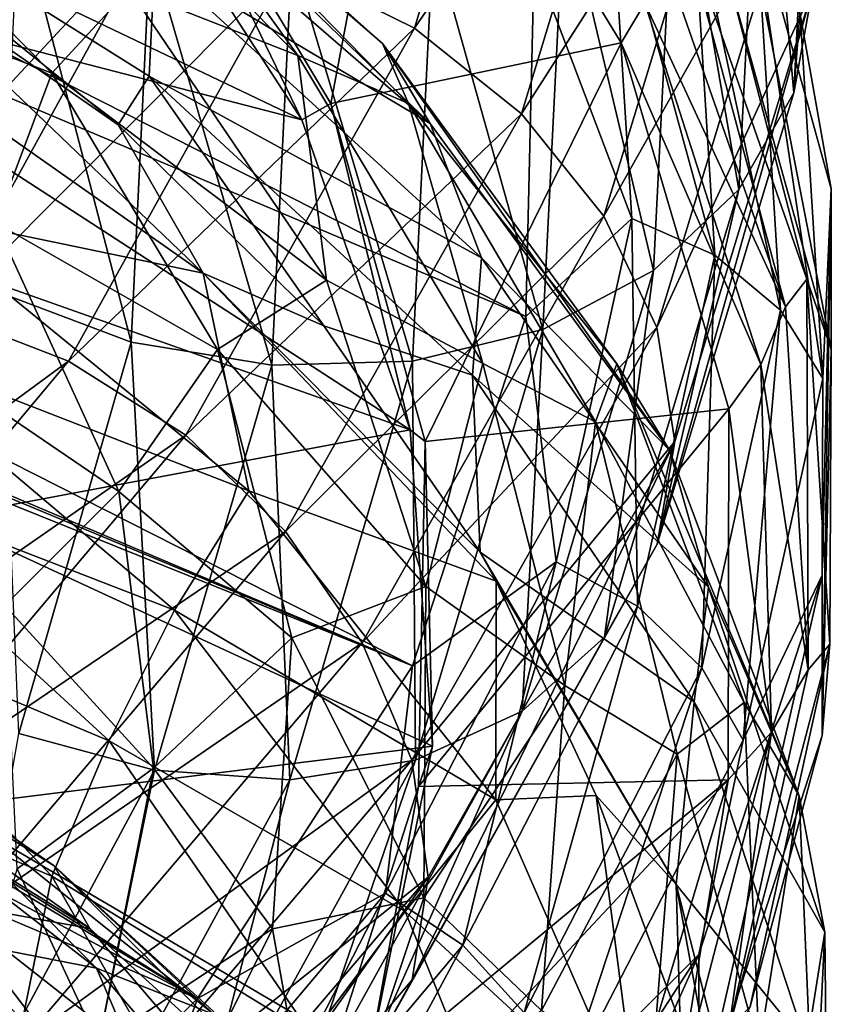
# Model space of a CAD drawing. Header units: metres. Extents: x -109 to 109, y -917 to 389.
# Tile 264 of 656: x 14.86 to 18.97, y -813.68 to -808.72. Entities that reach past the tile are written whole.
import ezdxf

# ---------------------------------------------------------------- set-up
doc = ezdxf.new("R2010")
doc.units = ezdxf.units.M
doc.layers.add('solid_24503124_XXX_01_SW0001', color=7, linetype='CONTINUOUS')
doc.layers.add('solid_24503124_XXX_01_SW0001_01', color=7, linetype='CONTINUOUS')

msp = doc.modelspace()

# ---------------------------------------------------------------- linework, layer by layer
at = {"layer": 'solid_24503124_XXX_01_SW0001'}
for points in [[(17.410814, -810.21405, -365.783295), (-7.17475, -799.794922, -351.442596), (-4.293556, -799.205078, -350.630737)], [(17.452667, -808.420959, -363.315247), (17.410814, -810.21405, -365.783295), (-4.293556, -799.205078, -350.630737)], [(16.839771, -811.975647, -368.207947), (-9.837861, -800.669922, -352.646942), (-7.17475, -799.794922, -351.442596)], [(17.410814, -810.21405, -365.783295), (16.839771, -811.975647, -368.207947), (-7.17475, -799.794922, -351.442596)]]:
    msp.add_3dface(points, dxfattribs=at)
at = {"layer": 'solid_24503124_XXX_01_SW0001_01'}
for points in [[(4.987236, -807.032349, -361.404053), (-9.837861, -800.669922, -352.646942), (16.839771, -811.975647, -368.207947)], [(18.974831, -806.271423, -30.794033), (18.760248, -809.087524, -28.712994), (18.877214, -806.790344, -31.144646)], [(18.974831, -806.271423, -30.794033), (18.854973, -808.567017, -28.344482), (18.760248, -809.087524, -28.712994)], [(16.215569, -808.448303, -25.137804), (16.849112, -808.761536, -25.107784), (17.489967, -806.638794, -27.316929)], [(17.489967, -806.638794, -27.316929), (16.849112, -808.761536, -25.107784), (18.049448, -807.013855, -27.474295)], [(18.877214, -806.790344, -31.144646), (18.760248, -809.087524, -28.712994), (18.599615, -807.29718, -31.459045)], [(16.849112, -808.761536, -25.107784), (17.388092, -809.193176, -25.188654), (18.049448, -807.013855, -27.474295)], [(18.049448, -807.013855, -27.474295), (17.388092, -809.193176, -25.188654), (18.480793, -807.483337, -27.712086)], [(6.31084, -807.733093, -362.36853), (4.987236, -807.032349, -361.404053), (16.839771, -811.975647, -368.207947)], [(15.452424, -807.508484, -356.955475), (16.427364, -809.141357, -359.202881), (16.818665, -807.074524, -356.358154)], [(16.427364, -809.141357, -359.202881), (17.890553, -808.835876, -358.782501), (16.818665, -807.074524, -356.358154)], [(18.01046, -808.635803, -358.571564), (16.818665, -807.074524, -356.358154), (17.890553, -808.835876, -358.782501)], [(16.281963, -809.223389, -358.488678), (15.308328, -807.718628, -356.417572), (11.950741, -807.152527, -355.638397)], [(16.281963, -809.223389, -358.488678), (11.950741, -807.152527, -355.638397), (13.180943, -808.419617, -357.382385)], [(18.599615, -807.29718, -31.459045), (18.484369, -809.575012, -29.074711), (18.167, -807.740784, -31.724178)], [(18.760248, -809.087524, -28.712994), (18.484369, -809.575012, -29.074711), (18.599615, -807.29718, -31.459045)], [(14.997994, -807.371704, -352.019135), (16.687777, -808.838135, -354.378784), (15.370909, -807.658264, -353.433868)], [(16.928638, -809.241455, -353.912262), (16.687777, -808.838135, -354.378784), (14.997994, -807.371704, -352.019135)], [(15.203382, -807.746399, -351.511902), (16.928638, -809.241455, -353.912262), (14.997994, -807.371704, -352.019135)], [(14.837755, -807.465942, -353.834167), (16.261751, -808.89856, -356.146362), (15.412503, -808.565369, -356.032837)], [(15.370909, -807.658264, -353.433868), (16.261751, -808.89856, -356.146362), (14.837755, -807.465942, -353.834167)], [(16.281963, -809.223389, -358.488678), (15.452424, -807.508484, -356.955475), (15.308328, -807.718628, -356.417572)], [(16.281963, -809.223389, -358.488678), (16.427364, -809.141357, -359.202881), (15.452424, -807.508484, -356.955475)], [(17.388092, -809.193176, -25.188654), (17.803633, -809.708984, -25.36997), (18.480793, -807.483337, -27.712086)], [(18.480793, -807.483337, -27.712086), (17.803633, -809.708984, -25.36997), (18.758337, -808.010742, -28.011515)], [(15.370909, -807.658264, -353.433868), (16.818657, -809.141052, -355.813812), (16.261751, -808.89856, -356.146362)], [(16.687777, -808.838135, -354.378784), (16.818657, -809.141052, -355.813812), (15.370909, -807.658264, -353.433868)], [(18.418766, -808.458313, -359.113403), (18.948767, -810.379883, -361.75827), (18.418766, -807.649292, -359.701202)], [(18.948767, -810.379883, -361.75827), (18.948767, -809.570862, -362.346069), (18.418766, -807.649292, -359.701202)], [(18.418766, -807.649292, -359.701202), (18.948767, -809.570862, -362.346069), (18.792305, -808.691589, -361.922089)], [(13.418818, -807.688354, -348.986664), (14.070305, -808.354248, -349.547974), (15.357114, -809.249512, -350.938507)], [(15.513652, -809.003479, -351.135651), (13.418818, -807.688354, -348.986664), (15.357114, -809.249512, -350.938507)], [(15.513652, -809.003479, -351.135651), (15.541839, -808.41394, -351.400696), (13.418818, -807.688354, -348.986664)], [(13.753698, -807.701111, -354.726379), (15.023304, -808.987915, -356.830963), (13.69084, -808.471802, -355.785919)], [(15.412503, -808.565369, -356.032837), (15.023304, -808.987915, -356.830963), (13.753698, -807.701111, -354.726379)], [(7.353855, -808.576294, -363.529114), (6.31084, -807.733093, -362.36853), (15.756907, -813.652222, -370.515472)], [(6.31084, -807.733093, -362.36853), (16.839771, -811.975647, -368.207947), (15.756907, -813.652222, -370.515472)], [(15.541839, -808.41394, -351.400696), (16.928638, -809.241455, -353.912262), (15.203382, -807.746399, -351.511902)], [(18.167, -807.740784, -31.724178), (18.054434, -809.983093, -29.408648), (17.60519, -808.087158, -31.918407)], [(18.484369, -809.575012, -29.074711), (18.054434, -809.983093, -29.408648), (18.167, -807.740784, -31.724178)], [(17.944553, -809.721497, -364.980408), (17.452667, -808.420959, -363.315247), (17.835667, -807.97876, -362.581787)], [(17.803633, -809.708984, -25.36997), (18.071007, -810.269409, -25.636179), (18.758337, -808.010742, -28.011515)], [(17.944553, -809.721497, -364.980408), (17.835667, -807.97876, -362.581787), (18.362644, -809.905396, -364.870544)], [(17.835667, -807.97876, -362.581787), (18.251223, -808.12207, -362.416077), (18.362644, -809.905396, -364.870544)], [(18.758337, -808.010742, -28.011515), (18.071007, -810.269409, -25.636179), (18.854973, -808.567017, -28.344482)], [(17.60519, -808.087158, -31.918407), (17.496105, -810.279785, -29.688906), (16.944225, -808.3078, -32.023777)], [(18.054434, -809.983093, -29.408648), (17.496105, -810.279785, -29.688906), (17.60519, -808.087158, -31.918407)], [(18.362644, -809.905396, -364.870544), (18.251223, -808.12207, -362.416077), (18.694313, -810.183228, -364.687561)], [(18.251223, -808.12207, -362.416077), (18.580879, -808.367676, -362.188751), (18.694313, -810.183228, -364.687561)], [(15.422072, -810.343262, -30.039072), (14.764434, -810.095459, -29.971104), (14.856487, -808.168518, -31.801529)], [(15.518227, -808.350037, -31.963158), (15.422072, -810.343262, -30.039072), (14.856487, -808.168518, -31.801529)], [(14.850333, -808.224426, -25.491182), (13.835293, -810.089417, -23.705639), (15.532827, -808.266663, -25.270002)], [(18.198486, -808.223511, -358.464752), (18.094332, -808.372742, -358.393982), (18.719223, -810.165771, -360.861847)], [(18.826975, -810.026855, -360.946808), (18.198486, -808.223511, -358.464752), (18.719223, -810.165771, -360.861847)], [(18.826975, -810.026855, -360.946808), (18.418766, -808.458313, -359.113403), (18.198486, -808.223511, -358.464752)], [(13.835293, -810.089417, -23.705639), (14.471138, -810.193726, -23.386993), (15.532827, -808.266663, -25.270002)], [(15.532827, -808.266663, -25.270002), (14.471138, -810.193726, -23.386993), (16.215569, -808.448303, -25.137804)], [(16.944225, -808.3078, -32.023777), (16.839235, -810.439148, -29.89282), (16.231356, -808.395935, -32.038021)], [(17.496105, -810.279785, -29.688906), (16.839235, -810.439148, -29.89282), (16.944225, -808.3078, -32.023777)], [(13.823927, -808.615051, -349.356628), (15.785242, -809.995728, -351.574524), (14.070305, -808.354248, -349.547974)], [(15.785242, -809.995728, -351.574524), (15.357114, -809.249512, -350.938507), (14.070305, -808.354248, -349.547974)], [(16.130783, -810.459045, -30.011314), (15.422072, -810.343262, -30.039072), (15.518227, -808.350037, -31.963158)], [(16.231356, -808.395935, -32.038021), (16.130783, -810.459045, -30.011314), (15.518227, -808.350037, -31.963158)], [(15.513652, -809.003479, -351.135651), (17.187538, -809.919434, -353.810669), (15.541839, -808.41394, -351.400696)], [(15.541839, -808.41394, -351.400696), (17.187538, -809.919434, -353.810669), (16.928638, -809.241455, -353.912262)], [(16.839235, -810.439148, -29.89282), (16.130783, -810.459045, -30.011314), (16.231356, -808.395935, -32.038021)], [(18.719223, -810.165771, -360.861847), (18.094332, -808.372742, -358.393982), (18.01046, -808.635803, -358.571564)], [(18.694313, -810.183228, -364.687561), (18.580879, -808.367676, -362.188751), (18.90703, -810.52771, -364.449341)], [(18.580879, -808.367676, -362.188751), (18.792305, -808.691589, -361.922089), (18.90703, -810.52771, -364.449341)], [(16.827444, -810.786377, -360.639984), (16.281963, -809.223389, -358.488678), (13.180943, -808.419617, -357.382385)], [(16.827444, -810.786377, -360.639984), (13.180943, -808.419617, -357.382385), (14.026535, -809.795471, -359.276123)], [(14.471138, -810.193726, -23.386993), (15.107213, -810.439087, -23.158854), (16.215569, -808.448303, -25.137804)], [(16.215569, -808.448303, -25.137804), (15.107213, -810.439087, -23.158854), (16.849112, -808.761536, -25.107784)], [(17.944553, -809.721497, -364.980408), (17.410814, -810.21405, -365.783295), (17.452667, -808.420959, -363.315247)], [(18.826975, -810.026855, -360.946808), (18.948767, -810.379883, -361.75827), (18.418766, -808.458313, -359.113403)], [(15.023304, -808.987915, -356.830963), (14.739157, -809.742371, -357.868469), (13.69084, -808.471802, -355.785919)], [(8.082757, -809.534729, -364.848297), (7.353855, -808.576294, -363.529114), (15.756907, -813.652222, -370.515472)], [(15.412503, -808.565369, -356.032837), (16.405832, -810.032227, -358.391418), (15.023304, -808.987915, -356.830963)], [(16.261751, -808.89856, -356.146362), (16.405832, -810.032227, -358.391418), (15.412503, -808.565369, -356.032837)], [(18.071007, -810.269409, -25.636179), (18.160988, -810.844849, -25.960144), (18.854973, -808.567017, -28.344482)], [(18.854973, -808.567017, -28.344482), (18.072847, -811.36145, -26.351782), (18.760248, -809.087524, -28.712994)], [(18.854973, -808.567017, -28.344482), (18.160988, -810.844849, -25.960144), (18.072847, -811.36145, -26.351782)], [(14.290076, -809.684753, -350.114319), (15.785242, -809.995728, -351.574524), (13.823927, -808.615051, -349.356628)], [(18.01046, -808.635803, -358.571564), (17.890553, -808.835876, -358.782501), (18.594189, -810.456726, -361.07785)], [(18.719223, -810.165771, -360.861847), (18.01046, -808.635803, -358.571564), (18.594189, -810.456726, -361.07785)], [(18.948767, -809.570862, -362.346069), (18.90703, -810.52771, -364.449341), (18.792305, -808.691589, -361.922089)], [(15.107213, -810.439087, -23.158854), (15.697453, -810.813232, -23.041567), (16.849112, -808.761536, -25.107784)], [(16.849112, -808.761536, -25.107784), (15.697453, -810.813232, -23.041567), (17.388092, -809.193176, -25.188654)], [(16.427364, -809.141357, -359.202881), (16.903276, -810.844788, -361.547485), (17.890553, -808.835876, -358.782501)], [(16.687777, -808.838135, -354.378784), (17.86948, -810.452637, -356.94223), (16.818657, -809.141052, -355.813812)], [(18.134575, -810.888245, -356.521423), (17.86948, -810.452637, -356.94223), (16.687777, -808.838135, -354.378784)], [(16.928638, -809.241455, -353.912262), (18.134575, -810.888245, -356.521423), (16.687777, -808.838135, -354.378784)], [(16.903276, -810.844788, -361.547485), (18.432974, -810.679199, -361.31958), (17.890553, -808.835876, -358.782501)], [(18.594189, -810.456726, -361.07785), (17.890553, -808.835876, -358.782501), (18.432974, -810.679199, -361.31958)], [(16.261751, -808.89856, -356.146362), (17.194279, -810.452271, -358.625214), (16.405832, -810.032227, -358.391418)], [(16.818657, -809.141052, -355.813812), (17.194279, -810.452271, -358.625214), (16.261751, -808.89856, -356.146362)], [(15.023304, -808.987915, -356.830963), (15.857139, -810.380554, -359.081238), (14.739157, -809.742371, -357.868469)], [(16.405832, -810.032227, -358.391418), (15.857139, -810.380554, -359.081238), (15.023304, -808.987915, -356.830963)], [(15.513652, -809.003479, -351.135651), (15.357114, -809.249512, -350.938507), (16.392204, -810.261536, -352.368866)], [(17.141232, -810.509766, -353.547791), (15.513652, -809.003479, -351.135651), (16.392204, -810.261536, -352.368866)], [(17.141232, -810.509766, -353.547791), (17.187538, -809.919434, -353.810669), (15.513652, -809.003479, -351.135651)], [(18.760248, -809.087524, -28.712994), (18.072847, -811.36145, -26.351782), (18.484369, -809.575012, -29.074711)], [(16.827444, -810.786377, -360.639984), (16.427364, -809.141357, -359.202881), (16.281963, -809.223389, -358.488678)], [(16.827444, -810.786377, -360.639984), (16.903276, -810.844788, -361.547485), (16.427364, -809.141357, -359.202881)], [(16.818657, -809.141052, -355.813812), (17.762114, -810.746216, -358.362152), (17.194279, -810.452271, -358.625214)], [(17.86948, -810.452637, -356.94223), (17.762114, -810.746216, -358.362152), (16.818657, -809.141052, -355.813812)], [(15.697453, -810.813232, -23.041567), (16.199594, -811.298828, -23.050316), (17.388092, -809.193176, -25.188654)], [(17.388092, -809.193176, -25.188654), (16.199594, -811.298828, -23.050316), (17.803633, -809.708984, -25.36997)], [(15.785242, -809.995728, -351.574524), (16.392204, -810.261536, -352.368866), (15.357114, -809.249512, -350.938507)], [(17.187538, -809.919434, -353.810669), (18.134575, -810.888245, -356.521423), (16.928638, -809.241455, -353.912262)], [(8.452194, -810.560974, -366.260803), (8.082757, -809.534729, -364.848297), (15.756907, -813.652222, -370.515472)], [(18.484369, -809.575012, -29.074711), (17.807077, -811.829712, -26.759731), (18.054434, -809.983093, -29.408648)], [(18.072847, -811.36145, -26.351782), (17.807077, -811.829712, -26.759731), (18.484369, -809.575012, -29.074711)], [(18.948767, -810.379883, -361.75827), (18.903019, -812.326416, -364.437408), (18.948767, -809.570862, -362.346069)], [(18.903019, -812.326416, -364.437408), (18.903019, -811.517395, -365.025208), (18.948767, -809.570862, -362.346069)], [(18.948767, -809.570862, -362.346069), (18.903019, -811.517395, -365.025208), (18.90703, -810.52771, -364.449341)], [(14.008877, -810.313171, -350.36795), (16.015179, -811.093872, -352.36084), (14.290076, -809.684753, -350.114319)], [(14.290076, -809.684753, -350.114319), (16.015179, -811.093872, -352.36084), (15.785242, -809.995728, -351.574524)], [(14.739157, -809.742371, -357.868469), (15.360413, -811.096802, -360.066376), (14.29414, -810.370239, -358.402252)], [(15.857139, -810.380554, -359.081238), (15.360413, -811.096802, -360.066376), (14.739157, -809.742371, -357.868469)], [(16.199594, -811.298828, -23.050316), (16.586731, -811.858826, -23.178452), (17.803633, -809.708984, -25.36997)], [(17.803633, -809.708984, -25.36997), (16.586731, -811.858826, -23.178452), (18.071007, -810.269409, -25.636179)], [(17.563957, -811.450928, -367.360779), (17.410814, -810.21405, -365.783295), (17.944553, -809.721497, -364.980408)], [(17.563957, -811.450928, -367.360779), (17.944553, -809.721497, -364.980408), (17.973183, -811.67511, -367.306396)], [(17.944553, -809.721497, -364.980408), (18.362644, -809.905396, -364.870544), (17.973183, -811.67511, -367.306396)], [(16.827444, -810.786377, -360.639984), (14.026535, -809.795471, -359.276123), (14.458678, -811.23053, -361.251312)], [(17.141232, -810.509766, -353.547791), (18.330141, -811.578003, -356.433746), (17.187538, -809.919434, -353.810669)], [(17.187538, -809.919434, -353.810669), (18.330141, -811.578003, -356.433746), (18.134575, -810.888245, -356.521423)], [(17.973183, -811.67511, -367.306396), (18.362644, -809.905396, -364.870544), (18.297817, -811.984924, -367.167389)], [(18.362644, -809.905396, -364.870544), (18.694313, -810.183228, -364.687561), (18.297817, -811.984924, -367.167389)], [(15.785242, -809.995728, -351.574524), (17.180559, -811.402832, -353.848328), (16.392204, -810.261536, -352.368866)], [(15.785242, -809.995728, -351.574524), (17.261526, -811.547974, -354.034851), (17.180559, -811.402832, -353.848328)], [(16.015179, -811.093872, -352.36084), (17.261526, -811.547974, -354.034851), (15.785242, -809.995728, -351.574524)], [(18.054434, -809.983093, -29.408648), (17.392895, -812.202637, -27.160835), (17.496105, -810.279785, -29.688906)], [(17.807077, -811.829712, -26.759731), (17.392895, -812.202637, -27.160835), (18.054434, -809.983093, -29.408648)], [(16.405832, -810.032227, -358.391418), (16.906532, -811.575256, -360.854889), (15.857139, -810.380554, -359.081238)], [(17.194279, -810.452271, -358.625214), (16.906532, -811.575256, -360.854889), (16.405832, -810.032227, -358.391418)], [(18.826975, -810.026855, -360.946808), (18.719223, -810.165771, -360.861847), (18.833502, -811.994812, -363.379272)], [(18.941914, -811.866394, -363.478729), (18.826975, -810.026855, -360.946808), (18.833502, -811.994812, -363.379272)], [(18.941914, -811.866394, -363.478729), (18.948767, -810.379883, -361.75827), (18.826975, -810.026855, -360.946808)], [(15.422072, -810.343262, -30.039072), (14.856988, -812.316711, -28.172976), (14.764434, -810.095459, -29.971104)], [(14.471138, -810.193726, -23.386993), (12.968314, -812.010803, -21.702618), (15.107213, -810.439087, -23.158854)], [(18.297817, -811.984924, -367.167389), (18.694313, -810.183228, -364.687561), (18.506021, -812.349915, -366.957397)], [(18.694313, -810.183228, -364.687561), (18.90703, -810.52771, -364.449341), (18.506021, -812.349915, -366.957397)], [(18.833502, -811.994812, -363.379272), (18.719223, -810.165771, -360.861847), (18.594189, -810.456726, -361.07785)], [(17.563957, -811.450928, -367.360779), (16.839771, -811.975647, -368.207947), (17.410814, -810.21405, -365.783295)], [(17.141232, -810.509766, -353.547791), (16.392204, -810.261536, -352.368866), (17.180559, -811.402832, -353.848328)], [(16.586731, -811.858826, -23.178452), (16.835831, -812.450806, -23.413448), (18.071007, -810.269409, -25.636179)], [(18.071007, -810.269409, -25.636179), (16.835831, -812.450806, -23.413448), (18.160988, -810.844849, -25.960144)], [(17.496105, -810.279785, -29.688906), (16.855024, -812.450134, -27.525026), (16.839235, -810.439148, -29.89282)], [(17.392895, -812.202637, -27.160835), (16.855024, -812.450134, -27.525026), (17.496105, -810.279785, -29.688906)], [(13.828314, -810.992981, -350.978882), (15.640425, -811.693787, -352.568604), (14.008877, -810.313171, -350.36795)], [(14.008877, -810.313171, -350.36795), (15.640425, -811.693787, -352.568604), (16.015179, -811.093872, -352.36084)], [(15.539729, -812.501404, -28.045189), (14.856988, -812.316711, -28.172976), (15.422072, -810.343262, -30.039072)], [(16.130783, -810.459045, -30.011314), (15.539729, -812.501404, -28.045189), (15.422072, -810.343262, -30.039072)], [(15.360413, -811.096802, -360.066376), (14.785342, -811.670593, -360.525055), (14.29414, -810.370239, -358.402252)], [(15.857139, -810.380554, -359.081238), (16.231405, -811.833679, -361.414764), (15.360413, -811.096802, -360.066376)], [(16.906532, -811.575256, -360.854889), (16.231405, -811.833679, -361.414764), (15.857139, -810.380554, -359.081238)], [(18.941914, -811.866394, -363.478729), (18.903019, -812.326416, -364.437408), (18.948767, -810.379883, -361.75827)], [(12.968314, -812.010803, -21.702618), (13.538333, -812.314941, -21.387154), (15.107213, -810.439087, -23.158854)], [(15.107213, -810.439087, -23.158854), (13.538333, -812.314941, -21.387154), (15.697453, -810.813232, -23.041567)], [(16.839235, -810.439148, -29.89282), (16.222223, -812.548889, -27.825052), (16.130783, -810.459045, -30.011314)], [(16.855024, -812.450134, -27.525026), (16.222223, -812.548889, -27.825052), (16.839235, -810.439148, -29.89282)], [(16.222223, -812.548889, -27.825052), (15.539729, -812.501404, -28.045189), (16.130783, -810.459045, -30.011314)], [(17.194279, -810.452271, -358.625214), (17.607721, -812.074768, -361.198761), (16.906532, -811.575256, -360.854889)], [(17.762114, -810.746216, -358.362152), (17.607721, -812.074768, -361.198761), (17.194279, -810.452271, -358.625214)], [(17.86948, -810.452637, -356.94223), (18.509935, -812.160583, -359.634216), (17.762114, -810.746216, -358.362152)], [(18.787054, -812.630676, -359.262207), (18.509935, -812.160583, -359.634216), (17.86948, -810.452637, -356.94223)], [(18.134575, -810.888245, -356.521423), (18.787054, -812.630676, -359.262207), (17.86948, -810.452637, -356.94223)], [(18.594189, -810.456726, -361.07785), (18.432974, -810.679199, -361.31958), (18.648981, -812.309387, -363.627838)], [(18.833502, -811.994812, -363.379272), (18.594189, -810.456726, -361.07785), (18.648981, -812.309387, -363.627838)], [(18.258015, -812.155762, -356.1521), (17.141232, -810.509766, -353.547791), (17.180559, -811.402832, -353.848328)], [(18.258015, -812.155762, -356.1521), (18.330141, -811.578003, -356.433746), (17.141232, -810.509766, -353.547791)], [(18.903019, -811.517395, -365.025208), (18.506021, -812.349915, -366.957397), (18.90703, -810.52771, -364.449341)], [(8.452194, -810.560974, -366.260803), (15.756907, -813.652222, -370.515472), (14.195144, -815.192688, -372.635803)], [(16.870337, -812.582703, -363.939545), (18.429874, -812.549866, -363.894348), (18.432974, -810.679199, -361.31958)], [(16.903276, -810.844788, -361.547485), (16.870337, -812.582703, -363.939545), (18.432974, -810.679199, -361.31958)], [(18.648981, -812.309387, -363.627838), (18.432974, -810.679199, -361.31958), (18.429874, -812.549866, -363.894348)], [(17.762114, -810.746216, -358.362152), (18.173332, -812.420349, -361.005432), (17.607721, -812.074768, -361.198761)], [(18.509935, -812.160583, -359.634216), (18.173332, -812.420349, -361.005432), (17.762114, -810.746216, -358.362152)], [(16.939657, -812.379272, -362.832367), (16.827444, -810.786377, -360.639984), (14.458678, -811.23053, -361.251312)], [(16.939657, -812.379272, -362.832367), (16.903276, -810.844788, -361.547485), (16.827444, -810.786377, -360.639984)], [(13.538333, -812.314941, -21.387154), (14.067276, -812.7453, -21.190496), (15.697453, -810.813232, -23.041567)], [(15.697453, -810.813232, -23.041567), (14.067276, -812.7453, -21.190496), (16.199594, -811.298828, -23.050316)], [(16.835831, -812.450806, -23.413448), (16.918081, -813.039978, -23.73373), (18.160988, -810.844849, -25.960144)], [(18.160988, -810.844849, -25.960144), (16.837543, -813.557129, -24.142694), (18.072847, -811.36145, -26.351782)], [(18.160988, -810.844849, -25.960144), (16.918081, -813.039978, -23.73373), (16.837543, -813.557129, -24.142694)], [(16.939657, -812.379272, -362.832367), (16.870337, -812.582703, -363.939545), (16.903276, -810.844788, -361.547485)], [(18.330141, -811.578003, -356.433746), (18.787054, -812.630676, -359.262207), (18.134575, -810.888245, -356.521423)], [(13.735477, -811.691895, -351.915955), (15.3116, -812.352173, -353.148499), (13.828314, -810.992981, -350.978882)], [(13.828314, -810.992981, -350.978882), (15.3116, -812.352173, -353.148499), (15.640425, -811.693787, -352.568604)], [(15.640425, -811.693787, -352.568604), (17.260086, -812.650085, -354.817841), (16.015179, -811.093872, -352.36084)], [(16.015179, -811.093872, -352.36084), (17.260086, -812.650085, -354.817841), (17.261526, -811.547974, -354.034851)], [(15.360413, -811.096802, -360.066376), (15.534487, -812.49115, -362.319305), (14.785342, -811.670593, -360.525055)], [(16.231405, -811.833679, -361.414764), (15.534487, -812.49115, -362.319305), (15.360413, -811.096802, -360.066376)], [(16.939657, -812.379272, -362.832367), (14.458678, -811.23053, -361.251312), (14.470507, -812.687866, -363.257172)], [(14.067276, -812.7453, -21.190496), (14.51727, -813.280701, -21.133718), (16.199594, -811.298828, -23.050316)], [(16.199594, -811.298828, -23.050316), (14.51727, -813.280701, -21.133718), (16.586731, -811.858826, -23.178452)], [(18.072847, -811.36145, -26.351782), (16.837543, -813.557129, -24.142694), (17.807077, -811.829712, -26.759731)], [(18.168848, -813.076111, -356.479858), (17.180559, -811.402832, -353.848328), (17.261526, -811.547974, -354.034851)], [(18.258015, -812.155762, -356.1521), (17.180559, -811.402832, -353.848328), (18.168848, -813.076111, -356.479858)], [(16.704264, -813.119995, -369.65802), (17.563957, -811.450928, -367.360779), (17.093458, -813.383057, -369.657166)], [(16.704264, -813.119995, -369.65802), (16.839771, -811.975647, -368.207947), (17.563957, -811.450928, -367.360779)], [(17.563957, -811.450928, -367.360779), (17.973183, -811.67511, -367.306396), (17.093458, -813.383057, -369.657166)], [(18.282913, -814.238647, -367.069427), (18.282913, -813.429626, -367.657227), (18.903019, -811.517395, -365.025208)], [(18.903019, -812.326416, -364.437408), (18.282913, -814.238647, -367.069427), (18.903019, -811.517395, -365.025208)], [(18.903019, -811.517395, -365.025208), (18.282913, -813.429626, -367.657227), (18.506021, -812.349915, -366.957397)], [(16.906532, -811.575256, -360.854889), (16.897449, -813.143555, -363.35318), (16.231405, -811.833679, -361.414764)], [(17.607721, -812.074768, -361.198761), (16.897449, -813.143555, -363.35318), (16.906532, -811.575256, -360.854889)], [(17.260086, -812.650085, -354.817841), (17.764282, -812.627686, -355.452484), (17.261526, -811.547974, -354.034851)], [(18.168848, -813.076111, -356.479858), (17.261526, -811.547974, -354.034851), (17.764282, -812.627686, -355.452484)], [(18.258015, -812.155762, -356.1521), (18.917244, -813.317932, -359.167419), (18.330141, -811.578003, -356.433746)], [(18.330141, -811.578003, -356.433746), (18.917244, -813.317932, -359.167419), (18.787054, -812.630676, -359.262207)], [(12.898939, -811.646362, -345.876312), (13.03911, -811.939636, -345.334106), (15.214496, -813.298828, -347.404266)], [(15.034043, -812.982788, -347.929688), (12.898939, -811.646362, -345.876312), (15.214496, -813.298828, -347.404266)], [(14.064301, -812.310974, -347.757507), (12.898939, -811.646362, -345.876312), (15.034043, -812.982788, -347.929688)], [(15.534487, -812.49115, -362.319305), (14.847694, -812.998779, -362.686218), (14.785342, -811.670593, -360.525055)], [(17.093458, -813.383057, -369.657166), (17.973183, -811.67511, -367.306396), (17.402203, -813.723694, -369.560638)], [(17.973183, -811.67511, -367.306396), (18.297817, -811.984924, -367.167389), (17.402203, -813.723694, -369.560638)], [(13.735477, -811.691895, -351.915955), (15.022778, -813.035706, -354.067902), (15.3116, -812.352173, -353.148499)], [(13.868004, -812.547058, -353.413757), (15.022778, -813.035706, -354.067902), (13.735477, -811.691895, -351.915955)], [(15.3116, -812.352173, -353.148499), (16.801857, -813.213013, -354.967163), (15.640425, -811.693787, -352.568604)], [(15.640425, -811.693787, -352.568604), (16.801857, -813.213013, -354.967163), (17.260086, -812.650085, -354.817841)], [(16.231405, -811.833679, -361.414764), (16.134537, -813.300903, -363.7677), (15.534487, -812.49115, -362.319305)], [(16.897449, -813.143555, -363.35318), (16.134537, -813.300903, -363.7677), (16.231405, -811.833679, -361.414764)], [(17.807077, -811.829712, -26.759731), (16.589939, -814.006836, -24.594429), (17.392895, -812.202637, -27.160835)], [(16.837543, -813.557129, -24.142694), (16.589939, -814.006836, -24.594429), (17.807077, -811.829712, -26.759731)], [(14.51727, -813.280701, -21.133718), (14.864203, -813.881348, -21.213608), (16.586731, -811.858826, -23.178452)], [(16.586731, -811.858826, -23.178452), (14.864203, -813.881348, -21.213608), (16.835831, -812.450806, -23.413448)], [(18.540165, -813.691956, -365.991425), (18.941914, -811.866394, -363.478729), (18.434053, -813.809937, -365.877563)], [(18.941914, -811.866394, -363.478729), (18.833502, -811.994812, -363.379272), (18.434053, -813.809937, -365.877563)], [(18.540165, -813.691956, -365.991425), (18.903019, -812.326416, -364.437408), (18.941914, -811.866394, -363.478729)], [(15.214496, -813.298828, -347.404266), (13.03911, -811.939636, -345.334106), (14.481861, -813.166138, -346.138885)], [(16.704264, -813.119995, -369.65802), (15.756907, -813.652222, -370.515472), (16.839771, -811.975647, -368.207947)], [(17.402203, -813.723694, -369.560638), (18.297817, -811.984924, -367.167389), (17.600218, -814.108521, -369.377869)], [(18.297817, -811.984924, -367.167389), (18.506021, -812.349915, -366.957397), (17.600218, -814.108521, -369.377869)], [(18.434053, -813.809937, -365.877563), (18.833502, -811.994812, -363.379272), (18.648981, -812.309387, -363.627838)], [(17.607721, -812.074768, -361.198761), (17.488827, -813.712585, -363.793335), (16.897449, -813.143555, -363.35318)], [(18.173332, -812.420349, -361.005432), (17.488827, -813.712585, -363.793335), (17.607721, -812.074768, -361.198761)], [(15.248092, -813.498474, -350.23584), (13.501301, -812.144897, -348.138458), (14.064301, -812.310974, -347.757507)], [(14.499276, -813.352112, -350.390198), (13.501301, -812.144897, -348.138458), (15.248092, -813.498474, -350.23584)], [(18.826836, -813.887512, -358.874512), (18.258015, -812.155762, -356.1521), (18.168848, -813.076111, -356.479858)], [(18.509935, -812.160583, -359.634216), (18.5868, -813.905457, -362.377136), (18.173332, -812.420349, -361.005432)], [(18.826836, -813.887512, -358.874512), (18.917244, -813.317932, -359.167419), (18.258015, -812.155762, -356.1521)], [(18.787054, -812.630676, -359.262207), (18.5868, -813.905457, -362.377136), (18.509935, -812.160583, -359.634216)], [(17.392895, -812.202637, -27.160835), (16.204067, -814.345947, -25.059055), (16.855024, -812.450134, -27.525026)], [(16.589939, -814.006836, -24.594429), (16.204067, -814.345947, -25.059055), (17.392895, -812.202637, -27.160835)], [(15.840306, -813.731567, -349.935394), (14.064301, -812.310974, -347.757507), (15.034043, -812.982788, -347.929688)], [(15.248092, -813.498474, -350.23584), (14.064301, -812.310974, -347.757507), (15.840306, -813.731567, -349.935394)], [(15.539729, -812.501404, -28.045189), (14.477569, -814.475159, -26.209444), (14.856988, -812.316711, -28.172976)], [(18.434053, -813.809937, -365.877563), (18.648981, -812.309387, -363.627838), (18.173279, -814.141113, -366.148987)], [(18.648981, -812.309387, -363.627838), (18.429874, -812.549866, -363.894348), (18.173279, -814.141113, -366.148987)], [(18.540165, -813.691956, -365.991425), (18.282913, -814.238647, -367.069427), (18.903019, -812.326416, -364.437408)], [(16.621725, -813.949768, -364.994049), (16.939657, -812.379272, -362.832367), (14.470507, -812.687866, -363.257172)], [(15.022778, -813.035706, -354.067902), (16.331678, -813.835632, -355.496063), (15.3116, -812.352173, -353.148499)], [(15.3116, -812.352173, -353.148499), (16.331678, -813.835632, -355.496063), (16.801857, -813.213013, -354.967163)], [(16.621725, -813.949768, -364.994049), (16.870337, -812.582703, -363.939545), (16.939657, -812.379272, -362.832367)], [(18.282913, -813.429626, -367.657227), (17.600218, -814.108521, -369.377869), (18.506021, -812.349915, -366.957397)], [(18.173332, -812.420349, -361.005432), (18.039412, -814.108826, -363.668488), (17.488827, -813.712585, -363.793335)], [(18.5868, -813.905457, -362.377136), (18.039412, -814.108826, -363.668488), (18.173332, -812.420349, -361.005432)], [(14.864203, -813.881348, -21.213608), (15.087434, -814.502258, -21.420383), (16.835831, -812.450806, -23.413448)], [(16.835831, -812.450806, -23.413448), (15.087434, -814.502258, -21.420383), (16.918081, -813.039978, -23.73373)], [(16.855024, -812.450134, -27.525026), (15.702962, -814.546326, -25.502562), (16.222223, -812.548889, -27.825052)], [(16.204067, -814.345947, -25.059055), (15.702962, -814.546326, -25.502562), (16.855024, -812.450134, -27.525026)], [(15.113413, -814.587097, -25.893354), (14.477569, -814.475159, -26.209444), (15.539729, -812.501404, -28.045189)], [(15.534487, -812.49115, -362.319305), (15.258278, -813.880554, -364.565308), (14.847694, -812.998779, -362.686218)], [(16.222223, -812.548889, -27.825052), (15.113413, -814.587097, -25.893354), (15.539729, -812.501404, -28.045189)], [(16.134537, -813.300903, -363.7677), (15.258278, -813.880554, -364.565308), (15.534487, -812.49115, -362.319305)], [(13.868004, -812.547058, -353.413757), (14.851412, -813.876831, -355.552002), (15.022778, -813.035706, -354.067902)], [(15.702962, -814.546326, -25.502562), (15.113413, -814.587097, -25.893354), (16.222223, -812.548889, -27.825052)], [(15.268583, -815.929321, -368.545715), (17.881359, -814.392517, -366.430542), (18.429874, -812.549866, -363.894348)], [(16.317011, -814.300964, -366.304535), (15.268583, -815.929321, -368.545715), (18.429874, -812.549866, -363.894348)], [(16.870337, -812.582703, -363.939545), (16.317011, -814.300964, -366.304535), (18.429874, -812.549866, -363.894348)], [(18.173279, -814.141113, -366.148987), (18.429874, -812.549866, -363.894348), (17.881359, -814.392517, -366.430542)], [(16.621725, -813.949768, -364.994049), (16.317011, -814.300964, -366.304535), (16.870337, -812.582703, -363.939545)], [(17.260086, -812.650085, -354.817841), (17.981789, -814.302429, -357.416595), (17.764282, -812.627686, -355.452484)], [(17.981789, -814.302429, -357.416595), (18.187714, -813.775879, -357.147949), (17.764282, -812.627686, -355.452484)], [(18.168848, -813.076111, -356.479858), (17.764282, -812.627686, -355.452484), (18.187714, -813.775879, -357.147949)], [(18.787054, -812.630676, -359.262207), (18.86318, -814.410828, -362.054901), (18.5868, -813.905457, -362.377136)], [(18.917244, -813.317932, -359.167419), (18.86318, -814.410828, -362.054901), (18.787054, -812.630676, -359.262207)], [(16.801857, -813.213013, -354.967163), (17.981789, -814.302429, -357.416595), (17.260086, -812.650085, -354.817841)], [(16.621725, -813.949768, -364.994049), (14.470507, -812.687866, -363.257172), (14.057543, -814.130493, -365.242767)], [(15.258278, -813.880554, -364.565308), (14.481759, -814.311829, -364.826447), (14.847694, -812.998779, -362.686218)], [(15.034043, -812.982788, -347.929688), (15.214496, -813.298828, -347.404266), (16.93, -814.860718, -349.746307)], [(16.714245, -814.517334, -350.250397), (15.034043, -812.982788, -347.929688), (16.93, -814.860718, -349.746307)], [(15.840306, -813.731567, -349.935394), (15.034043, -812.982788, -347.929688), (16.714245, -814.517334, -350.250397)], [(13.31622, -813.031372, -344.834686), (15.445402, -814.434937, -346.938049), (14.481861, -813.166138, -346.138885)], [(13.404882, -813.763428, -344.891998), (15.445402, -814.434937, -346.938049), (13.31622, -813.031372, -344.834686)], [(14.851412, -813.876831, -355.552002), (15.849936, -814.484558, -356.37146), (15.022778, -813.035706, -354.067902)], [(15.022778, -813.035706, -354.067902), (15.849936, -814.484558, -356.37146), (16.331678, -813.835632, -355.496063)], [(15.087434, -814.502258, -21.420383), (15.1561, -815.10791, -21.733759), (16.918081, -813.039978, -23.73373)], [(16.918081, -813.039978, -23.73373), (15.08897, -815.621338, -22.162466), (16.837543, -813.557129, -24.142694)], [(16.918081, -813.039978, -23.73373), (15.1561, -815.10791, -21.733759), (15.08897, -815.621338, -22.162466)], [(18.168848, -813.076111, -356.479858), (18.187714, -813.775879, -357.147949), (18.485733, -814.806763, -358.925262)], [(18.596272, -814.760559, -359.131073), (18.168848, -813.076111, -356.479858), (18.485733, -814.806763, -358.925262)], [(18.826836, -813.887512, -358.874512), (18.168848, -813.076111, -356.479858), (18.596272, -814.760559, -359.131073)], [(15.388922, -814.683105, -371.809448), (16.704264, -813.119995, -369.65802), (15.747469, -814.982605, -371.858734)], [(15.388922, -814.683105, -371.809448), (15.756907, -813.652222, -370.515472), (16.704264, -813.119995, -369.65802)], [(16.704264, -813.119995, -369.65802), (17.093458, -813.383057, -369.657166), (15.747469, -814.982605, -371.858734)], [(13.307042, -813.134521, -49.672745), (15.257287, -815.109131, -48.042881), (13.625052, -813.33551, -50.20462)], [(14.784354, -815.000244, -47.569023), (15.257287, -815.109131, -48.042881), (13.307042, -813.134521, -49.672745)], [(15.214496, -813.298828, -347.404266), (14.481861, -813.166138, -346.138885), (16.377773, -814.653625, -348.363617)], [(15.445402, -814.434937, -346.938049), (16.377773, -814.653625, -348.363617), (14.481861, -813.166138, -346.138885)], [(16.897449, -813.143555, -363.35318), (16.381092, -814.684937, -365.814423), (16.134537, -813.300903, -363.7677)], [(17.488827, -813.712585, -363.793335), (16.381092, -814.684937, -365.814423), (16.897449, -813.143555, -363.35318)], [(16.331678, -813.835632, -355.496063), (17.452087, -814.821045, -357.496765), (16.801857, -813.213013, -354.967163)], [(16.801857, -813.213013, -354.967163), (17.452087, -814.821045, -357.496765), (17.981789, -814.302429, -357.416595)], [(14.51727, -813.280701, -21.133718), (12.395599, -815.092896, -19.504623), (14.864203, -813.881348, -21.213608)], [(16.93, -814.860718, -349.746307), (15.214496, -813.298828, -347.404266), (16.377773, -814.653625, -348.363617)], [(16.134537, -813.300903, -363.7677), (15.421041, -814.735718, -366.075775), (15.258278, -813.880554, -364.565308)], [(16.381092, -814.684937, -365.814423), (15.421041, -814.735718, -366.075775), (16.134537, -813.300903, -363.7677)], [(18.826836, -813.887512, -358.874512), (18.935486, -815.099731, -361.960693), (18.917244, -813.317932, -359.167419)], [(18.917244, -813.317932, -359.167419), (18.935486, -815.099731, -361.960693), (18.86318, -814.410828, -362.054901)], [(13.625052, -813.33551, -50.20462), (15.621904, -815.350464, -48.53236), (13.829674, -813.65918, -50.700134)], [(15.257287, -815.109131, -48.042881), (15.621904, -815.350464, -48.53236), (13.625052, -813.33551, -50.20462)], [(14.433025, -814.035156, -351.5495), (14.499276, -813.352112, -350.390198), (15.795081, -814.775146, -352.591522)], [(15.795081, -814.775146, -352.591522), (14.499276, -813.352112, -350.390198), (15.248092, -813.498474, -350.23584)], [(15.747469, -814.982605, -371.858734), (17.093458, -813.383057, -369.657166), (16.031902, -815.352112, -371.801941)], [(17.093458, -813.383057, -369.657166), (17.402203, -813.723694, -369.560638), (16.031902, -815.352112, -371.801941)], [(18.282913, -814.238647, -367.069427), (17.10729, -816.058594, -369.574341), (18.282913, -813.429626, -367.657227)], [(17.10729, -816.058594, -369.574341), (17.10729, -815.249573, -370.16214), (18.282913, -813.429626, -367.657227)], [(18.282913, -813.429626, -367.657227), (17.10729, -815.249573, -370.16214), (17.600218, -814.108521, -369.377869)], [(16.541676, -815.006226, -352.545471), (15.248092, -813.498474, -350.23584), (15.840306, -813.731567, -349.935394)], [(15.795081, -814.775146, -352.591522), (15.248092, -813.498474, -350.23584), (16.541676, -815.006226, -352.545471)], [(16.837543, -813.557129, -24.142694), (15.08897, -815.621338, -22.162466), (16.589939, -814.006836, -24.594429)], [(13.829674, -813.65918, -50.700134), (15.856514, -815.702515, -49.003414), (13.917243, -814.099548, -51.112057)], [(15.621904, -815.350464, -48.53236), (15.856514, -815.702515, -49.003414), (13.829674, -813.65918, -50.700134)], [(15.388922, -814.683105, -371.809448), (14.195144, -815.192688, -372.635803), (15.756907, -813.652222, -370.515472)]]:
    msp.add_3dface(points, dxfattribs=at)

doc.saveas('drawing.dxf')
